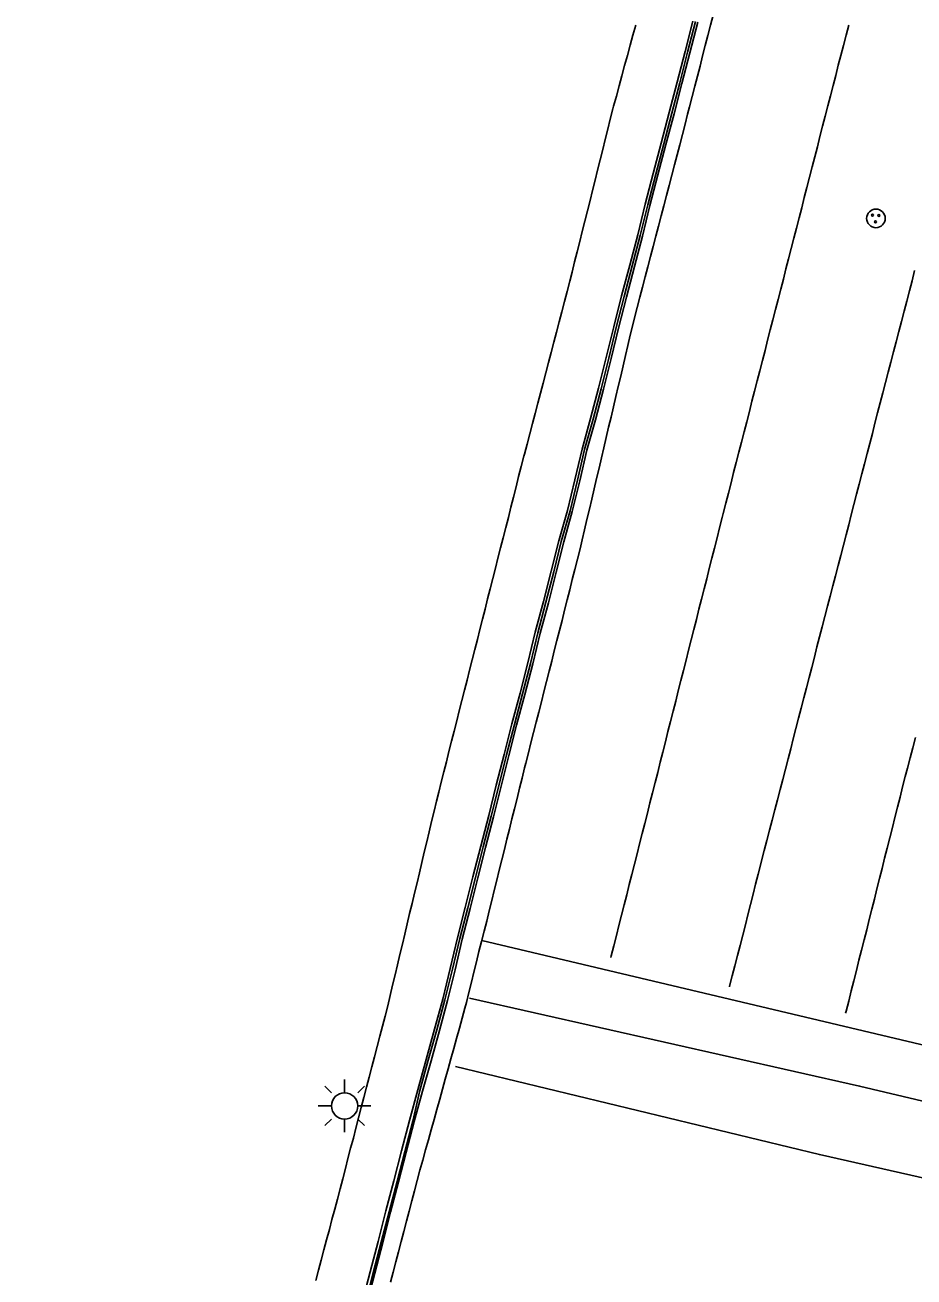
# Model space of a CAD drawing. Extents: x 1901471 to 1963503, y 756461 to 799997.
# Drawn here: x 1929567.1 to 1929651.6, y 772783.7 to 772902.8 of the extents above; entities that cross this region are included whole.
import ezdxf

# ---------------------------------------------------------------- set-up
doc = ezdxf.new("R2010")
doc.units = 0
for name, color, linetype in [('Default', 7, 'Continuous'), ('RD_EX_Conc', 7, 'Continuous'), ('RD_EX_DR_Inlet', 7, 'Continuous'), ('RD_EX_Road', 7, 'Continuous'), ('RD_EX_UT', 7, 'Continuous'), ('RD_HC_Cl', 7, 'Continuous')]:
    doc.layers.add(name, color=color, linetype=linetype)

# ---------------------------------------------------------------- blocks, each defined once
blk = doc.blocks.new('TSP')
at = {"layer": 'Default'}
for points in [[(0, 0.0635), (0, 0.127)], [(-0.0635, 0.0635), (-0.09525, 0.09525)], [(0.0635, 0.0635), (0.09525, 0.09525)], [(-0.127, 0), (-0.0635, 0)], [(0.0635, 0), (0.127, 0)], [(-0.0635, -0.0635), (-0.09525, -0.09525)], [(0, -0.0635), (0, -0.127)], [(0.0635, -0.0635), (0.09525, -0.09525)]]:
    blk.add_lwpolyline(points, dxfattribs=at)
for start, end in [(0, 180), (180, 0)]:
    blk.add_arc((0, 0), 0.0635, start, end, dxfattribs=at)
blk = doc.blocks.new('MH')
at = {"layer": 'RD_EX_DR_Inlet'}
for centre, radius in [((0, 0), 1.75), ((-0.66, 0.63), 0.175), ((0.56, 0.56), 0.175), ((-0.09, -0.66), 0.175)]:
    blk.add_circle(centre, radius, dxfattribs=at)

msp = doc.modelspace()

# ---------------------------------------------------------------- linework, layer by layer
at = {"layer": 'RD_EX_Conc'}
for points in [[(1929625.14, 772902.76), (1929624.87, 772901.79), (1929624.61, 772900.83), (1929624.35, 772899.87), (1929624.08, 772898.9), (1929623.82, 772897.94), (1929623.56, 772896.97), (1929623.3, 772896.01), (1929623.03, 772895.04), (1929622.96, 772894.79), (1929622.72, 772893.82), (1929622.48, 772892.85), (1929622.24, 772891.88), (1929622, 772890.91), (1929621.75, 772889.94), (1929621.51, 772888.97), (1929621.27, 772888), (1929621.03, 772887.03), (1929620.79, 772886.06), (1929620.54, 772885.08), (1929620.3, 772884.11), (1929620.06, 772883.14), (1929619.82, 772882.17), (1929619.58, 772881.2), (1929619.33, 772880.23), (1929619.09, 772879.26), (1929618.88, 772878.39), (1929618.62, 772877.43), (1929618.37, 772876.46), (1929618.11, 772875.49), (1929617.86, 772874.53), (1929617.6, 772873.56), (1929617.35, 772872.59), (1929617.1, 772871.63), (1929616.84, 772870.66), (1929616.59, 772869.69), (1929616.33, 772868.72), (1929616.08, 772867.76), (1929615.82, 772866.79), (1929615.57, 772865.82), (1929615.31, 772864.86), (1929615.06, 772863.89), (1929614.81, 772862.92), (1929614.55, 772861.96), (1929614.5, 772861.76), (1929614.25, 772860.79), (1929614.01, 772859.82), (1929613.76, 772858.85), (1929613.52, 772857.88), (1929613.27, 772856.91), (1929613.03, 772855.94), (1929612.78, 772854.98), (1929612.54, 772854.01), (1929612.29, 772853.04), (1929612.04, 772852.07), (1929611.8, 772851.1), (1929611.55, 772850.13), (1929611.31, 772849.16), (1929611.06, 772848.19), (1929610.82, 772847.22), (1929610.57, 772846.25), (1929610.33, 772845.28), (1929610.09, 772844.34), (1929609.84, 772843.37), (1929609.6, 772842.4), (1929609.35, 772841.43), (1929609.11, 772840.47), (1929608.86, 772839.5), (1929608.62, 772838.53), (1929608.37, 772837.56), (1929608.13, 772836.59), (1929607.88, 772835.62), (1929607.64, 772834.65), (1929607.39, 772833.68), (1929607.15, 772832.71), (1929606.9, 772831.74), (1929606.66, 772830.77), (1929606.41, 772829.8), (1929606.2, 772828.97), (1929605.97, 772828), (1929605.74, 772827.02), (1929605.51, 772826.05), (1929605.27, 772825.08), (1929605.04, 772824.11), (1929604.81, 772823.13), (1929604.58, 772822.16), (1929604.35, 772821.19), (1929604.12, 772820.21), (1929603.89, 772819.24), (1929603.65, 772818.27), (1929603.42, 772817.3), (1929603.19, 772816.32), (1929602.96, 772815.35), (1929602.73, 772814.38), (1929602.5, 772813.41), (1929602.27, 772812.43), (1929602.03, 772811.46), (1929601.8, 772810.49), (1929601.57, 772809.5), (1929601.32, 772808.53), (1929601.06, 772807.56), (1929600.81, 772806.6), (1929600.56, 772805.63), (1929600.31, 772804.66), (1929600.06, 772803.69), (1929599.81, 772802.72), (1929599.55, 772801.76), (1929599.3, 772800.79), (1929599.05, 772799.82), (1929598.8, 772798.85), (1929598.55, 772797.88), (1929598.3, 772796.92), (1929598.04, 772795.95), (1929597.79, 772794.98), (1929597.55, 772794.03), (1929597.29, 772793.06), (1929597.04, 772792.1), (1929596.78, 772791.13), (1929596.53, 772790.16), (1929596.27, 772789.19), (1929596.02, 772788.23), (1929595.76, 772787.26), (1929595.51, 772786.29), (1929595.25, 772785.33), (1929595, 772784.36), (1929594.74, 772783.39)], [(1929630.57, 772903.14), (1929629.83, 772900.23), (1929629.07, 772897.33), (1929628.32, 772894.43), (1929627.55, 772891.53), (1929626.79, 772888.63), (1929626.04, 772885.73), (1929625.32, 772882.81), (1929624.56, 772879.91), (1929623.79, 772877.01), (1929623.04, 772874.06), (1929622.34, 772871.15), (1929621.61, 772868.24), (1929620.85, 772865.33), (1929620.03, 772862.44), (1929619.35, 772859.52), (1929618.65, 772856.61), (1929617.82, 772853.72), (1929617.11, 772850.84), (1929616.37, 772847.94), (1929615.58, 772845.04), (1929614.89, 772842.12), (1929614.14, 772839.22), (1929613.37, 772836.32), (1929612.63, 772833.41), (1929611.88, 772830.49), (1929611.16, 772827.58), (1929610.41, 772824.68), (1929609.66, 772821.77), (1929608.93, 772818.86), (1929608.19, 772815.96), (1929607.49, 772813.04), (1929606.79, 772810.12), (1929606.02, 772807.29), (1929605.21, 772804.4), (1929604.42, 772801.51), (1929603.63, 772798.61), (1929602.87, 772795.71), (1929602.15, 772792.87), (1929601.4, 772790), (1929600.65, 772787.1), (1929599.89, 772784.19), (1929599.15, 772781.29)], [(1929630.81, 772903.08), (1929630.07, 772900.17), (1929629.31, 772897.27), (1929628.56, 772894.37), (1929627.79, 772891.47), (1929627.03, 772888.57), (1929626.27, 772885.66), (1929625.56, 772882.75), (1929624.8, 772879.85), (1929624.03, 772876.95), (1929623.28, 772874.01), (1929622.58, 772871.09), (1929621.85, 772868.18), (1929621.09, 772865.28), (1929620.27, 772862.39), (1929619.59, 772859.47), (1929618.89, 772856.55), (1929618.06, 772853.66), (1929617.35, 772850.78), (1929616.6, 772847.88), (1929615.82, 772844.98), (1929615.13, 772842.06), (1929614.38, 772839.15), (1929613.6, 772836.26), (1929612.87, 772833.35), (1929612.12, 772830.43), (1929611.4, 772827.52), (1929610.64, 772824.62), (1929609.9, 772821.71), (1929609.17, 772818.81), (1929608.43, 772815.9), (1929607.72, 772812.98), (1929607.01, 772810.07), (1929606.24, 772807.23), (1929605.42, 772804.34), (1929604.63, 772801.45), (1929603.94, 772798.53), (1929603.18, 772795.62), (1929602.46, 772792.79), (1929601.71, 772789.92), (1929600.95, 772787.02), (1929600.19, 772784.11), (1929599.45, 772781.21)], [(1929631.03, 772903.02), (1929630.29, 772900.11), (1929629.53, 772897.21), (1929628.78, 772894.31), (1929628.01, 772891.41), (1929627.25, 772888.51), (1929626.49, 772885.61), (1929625.78, 772882.69), (1929625.02, 772879.79), (1929624.25, 772876.89), (1929623.5, 772873.95), (1929622.8, 772871.04), (1929622.07, 772868.13), (1929621.31, 772865.22), (1929620.49, 772862.34), (1929619.81, 772859.41), (1929619.11, 772856.5), (1929618.29, 772853.61), (1929617.57, 772850.73), (1929616.83, 772847.82), (1929616.04, 772844.92), (1929615.35, 772842.01), (1929614.6, 772839.1), (1929613.82, 772836.2), (1929613.09, 772833.29), (1929612.34, 772830.38), (1929611.62, 772827.47), (1929610.87, 772824.56), (1929610.12, 772821.66), (1929609.39, 772818.75), (1929608.65, 772815.84), (1929607.99, 772812.92), (1929607.26, 772810), (1929606.48, 772807.16), (1929605.68, 772804.27), (1929604.88, 772801.38), (1929604.07, 772798.49), (1929603.31, 772795.59), (1929602.59, 772792.76), (1929601.84, 772789.88), (1929601.09, 772786.98), (1929600.33, 772784.08), (1929599.59, 772781.17)]]:
    msp.add_lwpolyline(points, dxfattribs=at)
at = {"layer": 'RD_EX_Road'}
for points in [[(1929601.84, 772783.21), (1929602.09, 772784.17), (1929602.34, 772785.14), (1929602.59, 772786.11), (1929602.85, 772787.08), (1929603.1, 772788.04), (1929603.35, 772789.01), (1929603.6, 772789.98), (1929603.86, 772790.95), (1929604.11, 772791.91), (1929604.36, 772792.88), (1929604.63, 772793.87), (1929604.9, 772794.83), (1929605.17, 772795.8), (1929605.44, 772796.76), (1929605.7, 772797.72), (1929605.97, 772798.69), (1929606.24, 772799.65), (1929606.51, 772800.61), (1929606.77, 772801.58), (1929607.04, 772802.54), (1929607.31, 772803.5), (1929607.58, 772804.47), (1929607.84, 772805.43), (1929608.11, 772806.4), (1929608.38, 772807.36), (1929608.65, 772808.32), (1929608.91, 772809.29), (1929609.04, 772809.8), (1929609.28, 772810.77), (1929609.52, 772811.74), (1929609.76, 772812.71), (1929610, 772813.68), (1929610.24, 772814.65), (1929610.48, 772815.62), (1929610.73, 772816.59), (1929610.97, 772817.56), (1929611.21, 772818.53), (1929611.45, 772819.5), (1929611.69, 772820.47), (1929611.93, 772821.44), (1929612.17, 772822.41), (1929612.41, 772823.38), (1929612.65, 772824.36), (1929612.89, 772825.33), (1929613.13, 772826.3), (1929613.37, 772827.27), (1929613.61, 772828.24), (1929613.86, 772829.21), (1929614.1, 772830.18), (1929614.34, 772831.15), (1929614.58, 772832.12), (1929614.69, 772832.58), (1929614.94, 772833.55), (1929615.18, 772834.52), (1929615.43, 772835.49), (1929615.68, 772836.46), (1929615.92, 772837.43), (1929616.17, 772838.4), (1929616.41, 772839.37), (1929616.66, 772840.34), (1929616.9, 772841.31), (1929617.15, 772842.28), (1929617.39, 772843.25), (1929617.64, 772844.22), (1929617.88, 772845.18), (1929618.13, 772846.15), (1929618.37, 772847.12), (1929618.62, 772848.09), (1929618.86, 772849.06), (1929619.11, 772850.03), (1929619.35, 772851), (1929619.6, 772851.97), (1929619.84, 772852.94), (1929620.05, 772853.8), (1929620.27, 772854.77), (1929620.5, 772855.75), (1929620.73, 772856.72), (1929620.96, 772857.69), (1929621.19, 772858.67), (1929621.42, 772859.64), (1929621.65, 772860.61), (1929621.88, 772861.59), (1929622.11, 772862.56), (1929622.33, 772863.53), (1929622.56, 772864.51), (1929622.79, 772865.48), (1929623.02, 772866.46), (1929623.25, 772867.43), (1929623.48, 772868.4), (1929623.71, 772869.38), (1929623.94, 772870.35), (1929624.16, 772871.32), (1929624.39, 772872.3), (1929624.62, 772873.27), (1929624.85, 772874.24), (1929625.03, 772874.93), (1929625.28, 772875.9), (1929625.53, 772876.87), (1929625.79, 772877.83), (1929626.04, 772878.8), (1929626.29, 772879.77), (1929626.54, 772880.74), (1929626.8, 772881.7), (1929627.05, 772882.67), (1929627.3, 772883.64), (1929627.55, 772884.61), (1929627.8, 772885.58), (1929628.06, 772886.54), (1929628.31, 772887.51), (1929628.56, 772888.48), (1929628.81, 772889.45), (1929629.06, 772890.41), (1929629.32, 772891.38), (1929629.57, 772892.35), (1929629.82, 772893.32), (1929630.07, 772894.28), (1929630.25, 772894.99), (1929630.5, 772895.96), (1929630.75, 772896.93), (1929631, 772897.89), (1929631.25, 772898.86), (1929631.49, 772899.83), (1929631.74, 772900.8), (1929631.99, 772901.77), (1929632.24, 772902.74), (1929632.49, 772903.71)], [(1929645.38, 772902.76), (1929645.13, 772901.79), (1929644.87, 772900.82), (1929644.62, 772899.85), (1929644.38, 772898.94), (1929644.14, 772897.97), (1929643.89, 772897), (1929643.64, 772896.04), (1929643.39, 772895.07), (1929643.14, 772894.1), (1929642.89, 772893.13), (1929642.64, 772892.16), (1929642.4, 772891.19), (1929642.15, 772890.22), (1929641.9, 772889.26), (1929641.65, 772888.29), (1929641.4, 772887.32), (1929641.15, 772886.35), (1929640.91, 772885.38), (1929640.66, 772884.41), (1929640.41, 772883.44), (1929640.16, 772882.48), (1929639.91, 772881.51), (1929639.66, 772880.54), (1929639.41, 772879.57), (1929639.17, 772878.6), (1929638.92, 772877.63), (1929638.67, 772876.66), (1929638.42, 772875.7), (1929638.17, 772874.73), (1929637.92, 772873.76), (1929637.67, 772872.79), (1929637.43, 772871.82), (1929637.18, 772870.85), (1929636.93, 772869.88), (1929636.68, 772868.92), (1929636.43, 772867.95), (1929636.18, 772866.98), (1929635.93, 772866.01), (1929635.69, 772865.04), (1929635.44, 772864.07), (1929635.19, 772863.1), (1929634.94, 772862.14), (1929634.69, 772861.17), (1929634.44, 772860.2), (1929634.19, 772859.23), (1929633.95, 772858.26), (1929633.7, 772857.29), (1929633.45, 772856.32), (1929633.35, 772855.93), (1929633.1, 772854.96), (1929632.86, 772853.99), (1929632.61, 772853.02), (1929632.37, 772852.05), (1929632.12, 772851.08), (1929631.88, 772850.11), (1929631.63, 772849.14), (1929631.39, 772848.17), (1929631.14, 772847.2), (1929630.9, 772846.24), (1929630.65, 772845.27), (1929630.41, 772844.3), (1929630.16, 772843.33), (1929629.92, 772842.36), (1929629.67, 772841.39), (1929629.42, 772840.42), (1929629.18, 772839.45), (1929628.93, 772838.48), (1929628.69, 772837.51), (1929628.44, 772836.54), (1929628.2, 772835.57), (1929627.95, 772834.6), (1929627.71, 772833.63), (1929627.46, 772832.66), (1929627.22, 772831.69), (1929626.97, 772830.73), (1929626.73, 772829.76), (1929626.48, 772828.79), (1929626.24, 772827.82), (1929625.99, 772826.85), (1929625.75, 772825.88), (1929625.5, 772824.91), (1929625.26, 772823.94), (1929625.01, 772822.97), (1929624.77, 772822), (1929624.52, 772821.03), (1929624.28, 772820.06), (1929624.03, 772819.09), (1929623.79, 772818.12), (1929623.54, 772817.15), (1929623.3, 772816.18), (1929623.05, 772815.21), (1929622.81, 772814.25), (1929622.76, 772814.08)], [(1929651.64, 772879.41), (1929651.39, 772878.45), (1929651.14, 772877.48), (1929650.89, 772876.51), (1929650.64, 772875.54), (1929650.39, 772874.58), (1929650.14, 772873.61), (1929649.88, 772872.64), (1929649.63, 772871.67), (1929649.38, 772870.7), (1929649.13, 772869.74), (1929648.88, 772868.77), (1929648.63, 772867.8), (1929648.37, 772866.83), (1929648.12, 772865.87), (1929647.87, 772864.9), (1929647.62, 772863.93), (1929647.37, 772862.96), (1929647.12, 772862.01), (1929646.87, 772861.04), (1929646.62, 772860.07), (1929646.37, 772859.11), (1929646.12, 772858.14), (1929645.87, 772857.17), (1929645.62, 772856.2), (1929645.37, 772855.23), (1929645.12, 772854.27), (1929644.87, 772853.3), (1929644.62, 772852.33), (1929644.37, 772851.36), (1929644.12, 772850.39), (1929643.86, 772849.43), (1929643.61, 772848.46), (1929643.36, 772847.49), (1929643.11, 772846.52), (1929642.86, 772845.55), (1929642.61, 772844.59), (1929642.36, 772843.62), (1929642.11, 772842.65), (1929641.86, 772841.68), (1929641.61, 772840.71), (1929641.36, 772839.74), (1929641.11, 772838.78), (1929640.86, 772837.81), (1929640.61, 772836.84), (1929640.36, 772835.87), (1929640.11, 772834.9), (1929639.86, 772833.94), (1929639.61, 772832.97), (1929639.36, 772832), (1929639.11, 772831.03), (1929638.85, 772830.06), (1929638.6, 772829.1), (1929638.35, 772828.13), (1929638.1, 772827.16), (1929637.85, 772826.19), (1929637.6, 772825.22), (1929637.35, 772824.26), (1929637.1, 772823.29), (1929637.03, 772823), (1929636.78, 772822.03), (1929636.53, 772821.06), (1929636.29, 772820.1), (1929636.04, 772819.13), (1929635.79, 772818.16), (1929635.55, 772817.19), (1929635.3, 772816.22), (1929635.05, 772815.25), (1929634.81, 772814.28), (1929634.56, 772813.31), (1929634.31, 772812.35), (1929634.06, 772811.38), (1929634.05, 772811.31)], [(1929651.72, 772835.01), (1929651.47, 772834.04), (1929651.22, 772833.08), (1929650.96, 772832.11), (1929650.75, 772831.29), (1929650.5, 772830.32), (1929650.26, 772829.35), (1929650.02, 772828.38), (1929649.77, 772827.41), (1929649.53, 772826.44), (1929649.28, 772825.47), (1929649.04, 772824.5), (1929648.79, 772823.53), (1929648.55, 772822.56), (1929648.3, 772821.59), (1929648.06, 772820.62), (1929647.81, 772819.65), (1929647.57, 772818.68), (1929647.32, 772817.71), (1929647.08, 772816.74), (1929646.84, 772815.77), (1929646.59, 772814.8), (1929646.35, 772813.83), (1929646.1, 772812.86), (1929645.86, 772811.89), (1929645.61, 772810.92), (1929645.37, 772809.95), (1929645.12, 772808.99), (1929645.08, 772808.8)], [(1929610.51, 772815.72), (1929655.17, 772805.11)], [(1929609.35, 772810.24), (1929646.41, 772801.86), (1929686.94, 772792.24)], [(1929608.01, 772803.73), (1929642.59, 772795.36), (1929684.44, 772785.87)]]:
    msp.add_lwpolyline(points, dxfattribs=at)
at = {"layer": 'RD_HC_Cl'}
for centre, radius, start, end in [((1933934.02, 762479.74), 11482.38, 112.01316, 122.84589), ((1933920.67, 762509.14), 11420.5, 112.014247, 122.846378), ((1933910.03, 762523.4), 11373.86, 112.013249, 123.541888)]:
    msp.add_arc(centre, radius, start, end, dxfattribs=at)

# ---------------------------------------------------------------- block references
at = {"layer": 'RD_EX_DR_Inlet', "xscale": 0.5039370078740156, "yscale": 0.5039370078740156}
msp.add_blockref('MH', (1929647.96, 772884.37), dxfattribs=at)
at = {"layer": 'RD_EX_UT', "xscale": 19.68503937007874, "yscale": 19.68503937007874}
msp.add_blockref('TSP', (1929597.47, 772799.98), dxfattribs=at)

doc.saveas('drawing.dxf')
